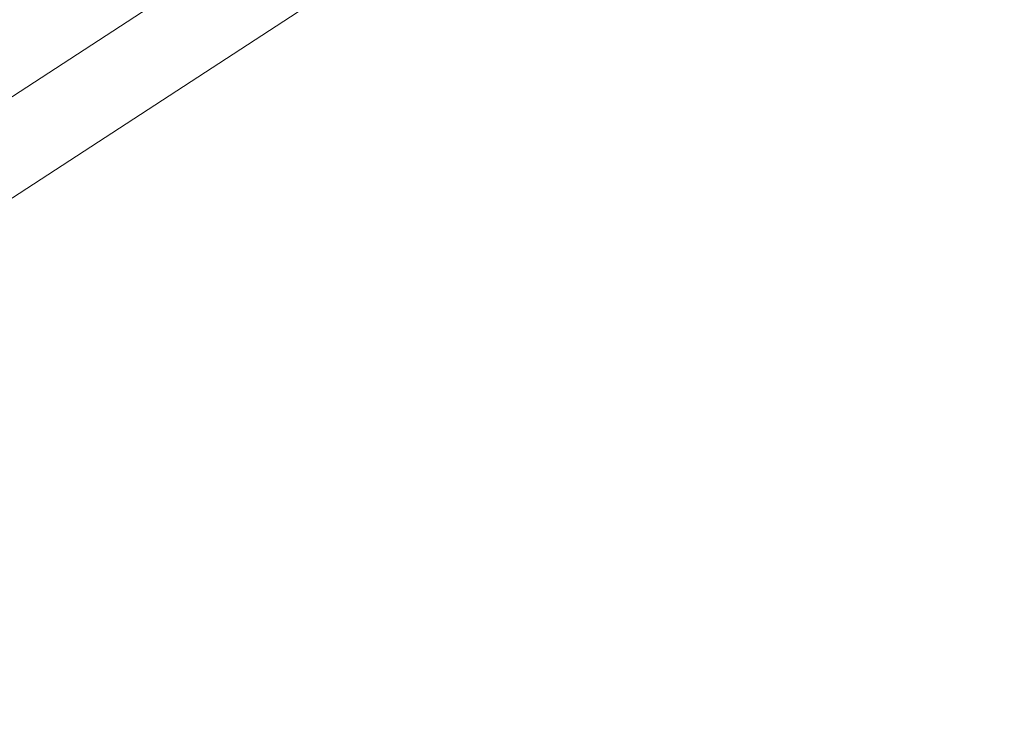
# Model space of a CAD drawing. Header units: metres. Extents: x 163628 to 167855, y 402678 to 405435.
# Tile 530 of 656: x 167398.245 to 167398.485, y 404866.055 to 404866.227. Entities that reach past the tile are written whole.
import ezdxf

# ---------------------------------------------------------------- set-up
doc = ezdxf.new("R2010")
doc.units = ezdxf.units.M
doc.linetypes.add('X-CA190022.004-UO-DWM_Snelfietsroute$0$VH-OPSLUITBAND_80X200', pattern=[14, 8, -2, 2, -2])
for name, color, linetype, lineweight in [('X-CA190022.004-UO-BGT_Ondergrond$0$GE_201_SHDHek_Lijn_GEM', 253, 'X-CA190022.004-UO-BGT_Ondergrond$0$Hekwerk', 9), ('X-CA190022.004-UO-BGT_Ondergrond$0$GE_316_WGDFietspad_Vlak_GEM', 253, 'Continuous', 9), ('X-CA190022.004-UO-BGT_Ondergrond$0$GE_401_OTDErf_Vlak_GEM', 253, 'Continuous', 9), ('X-CA190022.004-UO-BGT_Ondergrond$0$GE_479_BTDGroenvoorziening_grasenkruida_GEM', 253, 'Continuous', 9), ('X-CA190022.004-UO-DWM_Snelfietsroute$0$N-WE-VH-KANTOPSLUITING_ACHTERKANTBAND-G', 125, 'Continuous', 25), ('X-CA190022.004-UO-DWM_Snelfietsroute$0$N-WE-VH-KANTOPSLUITING_OPSLUITBAND_80X200-G', 125, 'X-CA190022.004-UO-DWM_Snelfietsroute$0$VH-OPSLUITBAND_80X200', 25), ('X-CA190022.004-UO-KAD_Percelen$0$B-WE-KG-GRENS_PERCEEL-GV', 150, 'Continuous', 9)]:
    doc.layers.add(name, color=color, linetype=linetype, lineweight=lineweight)
doc.linetypes.add('X-CA190022.004-UO-BGT_Ondergrond$0$Hekwerk', pattern='A,5,-1.5,[2,dgnlstyle-Veghel.shx,S=0.007937,R=0,X=0,Y=0],-1.5', length=8)

msp = doc.modelspace()

# ---------------------------------------------------------------- linework, layer by layer
at = {"layer": 'X-CA190022.004-UO-BGT_Ondergrond$0$GE_201_SHDHek_Lijn_GEM'}
msp.add_line((167404.185, 404870.05), (167386.457, 404858.513), dxfattribs=at)
at = {"layer": 'X-CA190022.004-UO-BGT_Ondergrond$0$GE_316_WGDFietspad_Vlak_GEM', "extrusion": (0, 0, -1)}
msp.add_arc((-167500.06588, 404673.16103), 215.67418, 61.7671724, 64.9076206, dxfattribs=at)
at = {"layer": 'X-CA190022.004-UO-BGT_Ondergrond$0$GE_401_OTDErf_Vlak_GEM', "flags": 128}
msp.add_lwpolyline([(167400.133, 404929.779), (167399.078, 404915.725), (167398.959, 404906.913), (167399.061, 404897.697), (167398.739, 404883.182), (167399.417, 404876.868), (167400.885, 404874.795), (167402.566, 404873.189), (167404.019, 404872.416), (167404.185, 404870.05), (167386.457, 404858.513), (167385.635, 404857.979), (167382.913, 404856.207), (167381.541, 404855.42), (167380.788, 404854.987), (167368.252, 404847.792)], dxfattribs=at)
at = {"layer": 'X-CA190022.004-UO-BGT_Ondergrond$0$GE_479_BTDGroenvoorziening_grasenkruida_GEM', "flags": 128}
msp.add_lwpolyline([(167398.04, 404863.177), (167388.203, 404857.52), (167387.316, 404857.01), (167386.457, 404858.513), (167404.185, 404870.05), (167404.019, 404872.416), (167404.15, 404872.347), (167405.442, 404871.835), (167408.223, 404871.146), (167411.392, 404872.393), (167413.819, 404874.138), (167415.221, 404876.379), (167415.156, 404880.274), (167414.836, 404885.141), (167414.618, 404889.075), (167414.781, 404894.281), (167415.895, 404899.11), (167418.121, 404903.623), (167421.793, 404909.346), (167425.691, 404914.648), (167430.241, 404920.627), (167433.288, 404926.385), (167435.746, 404932.159)], dxfattribs=at)
at = {"layer": 'X-CA190022.004-UO-BGT_Ondergrond$0$GE_479_BTDGroenvoorziening_grasenkruida_GEM'}
msp.add_arc((167500.06588, 404673.16103), 215.67418, 115.0923794, 118.2328276, dxfattribs=at)
at = {"layer": 'X-CA190022.004-UO-DWM_Snelfietsroute$0$N-WE-VH-KANTOPSLUITING_ACHTERKANTBAND-G', "ltscale": 0.2, "flags": 128}
msp.add_lwpolyline([(167393.93447, 404861.53438, 0.023806), (167401.63888, 404866.51056, 0.023806)], format="xyb", dxfattribs=at)
at = {"layer": 'X-CA190022.004-UO-DWM_Snelfietsroute$0$N-WE-VH-KANTOPSLUITING_OPSLUITBAND_80X200-G', "ltscale": 0.2, "flags": 128}
msp.add_lwpolyline([(167393.97463, 404861.46519, 0.023806), (167401.68543, 404866.44551, 0.023806)], format="xyb", dxfattribs=at)
at = {"layer": 'X-CA190022.004-UO-KAD_Percelen$0$B-WE-KG-GRENS_PERCEEL-GV', "flags": 128}
msp.add_lwpolyline([(167404.164, 404870.058), (167402.938, 404884.378), (167402.376, 404891.512), (167401.896, 404898.663), (167369.951, 404883.844), (167373.073, 404877.13), (167382.833, 404856.187)], close=True, dxfattribs=at)
msp.add_lwpolyline([(167351.109, 404832.026), (167388.083, 404853.445), (167404.654, 404864.349), (167413.139, 404869.932), (167419.395, 404873.889), (167419.331, 404879.921), (167404.164, 404870.058), (167382.833, 404856.187), (167374.007, 404851.05), (167366.213, 404846.514)], dxfattribs=at)

doc.saveas('drawing.dxf')
